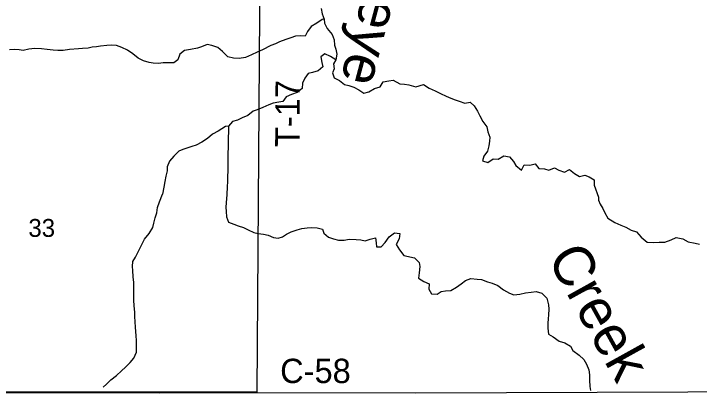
# Model space of a CAD drawing. Extents: x 1772825 to 1773716, y 1138558 to 1139032.
# Drawn here: x 1772829.187 to 1772829.987, y 1138558.122 to 1138558.565 of the extents above; entities that cross this region are included whole.
import ezdxf

# ---------------------------------------------------------------- set-up
doc = ezdxf.new("R2010")
doc.units = 0
for name, color, linetype in [('GM_X_County_Road_Text', 7, 'Continuous'), ('GM_X_Minor_River', 7, 'Continuous'), ('GM_X_Minor_River_Text', 7, 'Continuous'), ('GM_X_Section', 7, 'Continuous'), ('GM_X_Section_Text', 7, 'Continuous'), ('GM_X_Township', 7, 'Continuous'), ('GM_X_Township_Road_Text', 7, 'Continuous')]:
    doc.layers.add(name, color=color, linetype=linetype)

msp = doc.modelspace()

# ---------------------------------------------------------------- linework, layer by layer
at = {"layer": 'GM_X_Minor_River'}
for points in [[(1772829.54604, 1138558.57105), (1772829.54714, 1138558.56478), (1772829.54937, 1138558.55869), (1772829.5499, 1138558.55394), (1772829.5527, 1138558.54766), (1772829.55854, 1138558.54098), (1772829.56115, 1138558.53469), (1772829.56148, 1138558.52843), (1772829.56296, 1138558.52368), (1772829.56406, 1138558.51779), (1772829.56287, 1138558.51134), (1772829.55683, 1138558.51537), (1772829.55021, 1138558.51846), (1772829.54544, 1138558.5147), (1772829.54653, 1138558.50805), (1772829.54783, 1138558.5033), (1772829.54229, 1138558.4986), (1772829.53563, 1138558.49637), (1772829.53088, 1138558.49527), (1772829.52686, 1138558.4898), (1772829.52416, 1138558.48412), (1772829.52374, 1138558.47787), (1772829.51801, 1138558.47317), (1772829.51135, 1138558.47094), (1772829.50507, 1138558.46814), (1772829.50105, 1138558.46286), (1772829.4963, 1138558.46195), (1772829.49003, 1138558.46085), (1772829.48489, 1138558.45881), (1772829.47785, 1138558.45582), (1772829.47138, 1138558.45303), (1772829.46663, 1138558.45135), (1772829.46014, 1138558.44628), (1772829.45367, 1138558.44367), (1772829.44834, 1138558.44087), (1772829.44244, 1138558.4392), (1772829.43785, 1138558.43374), (1772829.43761, 1138558.42729), (1772829.43719, 1138558.42065), (1772829.43733, 1138558.41382), (1772829.43729, 1138558.40832), (1772829.43706, 1138558.40338), (1772829.43683, 1138558.39807), (1772829.43717, 1138558.39276), (1772829.43713, 1138558.3865), (1772829.4369, 1138558.38176), (1772829.43667, 1138558.37531), (1772829.43643, 1138558.36943), (1772829.43639, 1138558.36317), (1772829.43593, 1138558.35417)], [(1772829.54919, 1138558.55917), (1772829.5469, 1138558.55852), (1772829.5408, 1138558.5542), (1772829.53432, 1138558.55008), (1772829.5301, 1138558.54442), (1772829.52703, 1138558.53894), (1772829.52229, 1138558.53916), (1772829.51583, 1138558.53902), (1772829.51051, 1138558.53716), (1772829.50461, 1138558.53493), (1772829.49719, 1138558.53214), (1772829.49243, 1138558.53009), (1772829.4873, 1138558.52804), (1772829.47758, 1138558.5228), (1772829.47111, 1138558.52019), (1772829.46464, 1138558.51702), (1772829.45779, 1138558.51384), (1772829.45038, 1138558.51276), (1772829.44355, 1138558.51338), (1772829.43692, 1138558.51495), (1772829.4309, 1138558.52088), (1772829.42524, 1138558.52566), (1772829.41824, 1138558.52799), (1772829.41293, 1138558.52917), (1772829.40646, 1138558.52656), (1772829.40152, 1138558.52489), (1772829.39354, 1138558.52343), (1772829.38651, 1138558.52216), (1772829.38098, 1138558.51784), (1772829.37884, 1138558.5114), (1772829.37388, 1138558.50783), (1772829.36174, 1138558.50792), (1772829.35623, 1138558.50721), (1772829.34998, 1138558.50744), (1772829.34524, 1138558.50824), (1772829.33861, 1138558.51019), (1772829.33237, 1138558.51327), (1772829.32615, 1138558.51844), (1772829.31992, 1138558.52247), (1772829.31349, 1138558.52574), (1772829.30706, 1138558.52788), (1772829.30175, 1138558.52849), (1772829.29568, 1138558.52815), (1772829.28846, 1138558.52726), (1772829.28371, 1138558.52654), (1772829.27877, 1138558.52601), (1772829.27402, 1138558.52509), (1772829.26757, 1138558.52457), (1772829.26263, 1138558.52404), (1772829.25238, 1138558.52336), (1772829.24479, 1138558.52228), (1772829.23872, 1138558.52232), (1772829.23322, 1138558.52274), (1772829.22639, 1138558.52336), (1772829.21976, 1138558.52398), (1772829.21179, 1138558.52461), (1772829.20477, 1138558.5239), (1772829.1983, 1138558.52225), (1772829.19357, 1138558.52285), (1772829.18864, 1138558.52346), (1772829.18237, 1138558.52294)], [(1772829.56287, 1138558.51134), (1772829.56018, 1138558.50681), (1772829.5609, 1138558.50092), (1772829.55916, 1138558.496), (1772829.5612, 1138558.4903), (1772829.56725, 1138558.48703), (1772829.57291, 1138558.48243), (1772829.57821, 1138558.48125), (1772829.58389, 1138558.4795), (1772829.58994, 1138558.47642), (1772829.5956, 1138558.47239), (1772829.60149, 1138558.47387), (1772829.60816, 1138558.4778), (1772829.61463, 1138558.47965), (1772829.61827, 1138558.4855), (1772829.62473, 1138558.48678), (1772829.62967, 1138558.48769), (1772829.63742, 1138558.48327), (1772829.64292, 1138558.48304), (1772829.64804, 1138558.48205), (1772829.65624, 1138558.47984)], [(1772829.65624, 1138558.47984), (1772829.66514, 1138558.48248), (1772829.67176, 1138558.47827), (1772829.67877, 1138558.47502), (1772829.68502, 1138558.47215), (1772829.69165, 1138558.46889), (1772829.69695, 1138558.4664), (1772829.70207, 1138558.46467), (1772829.70681, 1138558.46294), (1772829.71344, 1138558.46064), (1772829.71952, 1138558.46175), (1772829.72444, 1138558.45756), (1772829.72839, 1138558.45128), (1772829.73084, 1138558.44614), (1772829.73442, 1138558.4393), (1772829.73895, 1138558.43301), (1772829.74025, 1138558.42732), (1772829.74269, 1138558.42104), (1772829.7421, 1138558.4163), (1772829.74132, 1138558.41118), (1772829.73997, 1138558.40473), (1772829.73558, 1138558.39906), (1772829.73404, 1138558.39356), (1772829.74029, 1138558.39164), (1772829.74657, 1138558.39579), (1772829.75245, 1138558.39538), (1772829.75911, 1138558.39915), (1772829.76537, 1138558.39817), (1772829.77028, 1138558.39265), (1772829.77292, 1138558.3879), (1772829.77935, 1138558.38274), (1772829.78279, 1138558.3888), (1772829.78924, 1138558.3884), (1772829.79551, 1138558.38989), (1772829.79966, 1138558.38456), (1772829.80631, 1138558.38434), (1772829.81123, 1138558.38242), (1772829.81789, 1138558.38524), (1772829.82319, 1138558.38275), (1772829.82963, 1138558.38044), (1772829.83553, 1138558.38346), (1772829.8412, 1138558.37869), (1772829.84707, 1138558.37506), (1772829.85334, 1138558.37693), (1772829.85846, 1138558.37482), (1772829.86433, 1138558.37138), (1772829.86411, 1138558.36493), (1772829.86925, 1138558.35117)], [(1772829.43815, 1138558.4341), (1772829.43424, 1138558.43338), (1772829.42586, 1138558.42813), (1772829.419, 1138558.42477), (1772829.41327, 1138558.41969), (1772829.4066, 1138558.41519), (1772829.40013, 1138558.41182), (1772829.39518, 1138558.41015), (1772829.38453, 1138558.40681), (1772829.37977, 1138558.40476), (1772829.37385, 1138558.39912), (1772829.36888, 1138558.39327), (1772829.36636, 1138558.38665), (1772829.36614, 1138558.38172), (1772829.36476, 1138558.37547), (1772829.36358, 1138558.36941), (1772829.36221, 1138558.36297), (1772829.36082, 1138558.35474)], [(1772829.2917, 1138558.12931), (1772829.29562, 1138558.13297), (1772829.30059, 1138558.13824), (1772829.30709, 1138558.14312), (1772829.31282, 1138558.14858), (1772829.3176, 1138558.15291), (1772829.32296, 1138558.15818), (1772829.32736, 1138558.16346), (1772829.33065, 1138558.17026), (1772829.33051, 1138558.17672), (1772829.33039, 1138558.18412), (1772829.33024, 1138558.18925), (1772829.32953, 1138558.19457), (1772829.32938, 1138558.19951), (1772829.32887, 1138558.20578), (1772829.32854, 1138558.21204), (1772829.32839, 1138558.21679), (1772829.3277, 1138558.22439), (1772829.32737, 1138558.23085), (1772829.32744, 1138558.23844), (1772829.3273, 1138558.2447), (1772829.32736, 1138558.25173), (1772829.32647, 1138558.25819), (1772829.32634, 1138558.26559), (1772829.32582, 1138558.27034), (1772829.32606, 1138558.27604), (1772829.32913, 1138558.28095), (1772829.33299, 1138558.28813), (1772829.33627, 1138558.29532), (1772829.33994, 1138558.30231), (1772829.3453, 1138558.30872), (1772829.34935, 1138558.3159), (1772829.35072, 1138558.32082), (1772829.3521, 1138558.32708), (1772829.35423, 1138558.33294), (1772829.35505, 1138558.3392), (1772829.35719, 1138558.34564), (1772829.36082, 1138558.35474)], [(1772829.43593, 1138558.35417), (1772829.43494, 1138558.34462), (1772829.4347, 1138558.3393), (1772829.43523, 1138558.33456), (1772829.43556, 1138558.3281), (1772829.43778, 1138558.32181), (1772829.44402, 1138558.31949), (1772829.44893, 1138558.31774), (1772829.45536, 1138558.3156), (1772829.46065, 1138558.31308), (1772829.46726, 1138558.3098), (1772829.47256, 1138558.30881), (1772829.47863, 1138558.308), (1772829.48392, 1138558.30663), (1772829.49035, 1138558.30411), (1772829.49584, 1138558.3033), (1772829.5006, 1138558.30497), (1772829.50556, 1138558.30797), (1772829.5107, 1138558.31058), (1772829.51774, 1138558.31299), (1772829.52325, 1138558.31466), (1772829.52971, 1138558.31536), (1772829.53502, 1138558.3157), (1772829.54128, 1138558.31546), (1772829.54733, 1138558.31389), (1772829.54881, 1138558.30913), (1772829.55446, 1138558.30434), (1772829.56032, 1138558.30258), (1772829.56619, 1138558.30102), (1772829.57282, 1138558.30077), (1772829.57833, 1138558.30205), (1772829.58687, 1138558.30179), (1772829.59217, 1138558.30118), (1772829.59728, 1138558.3), (1772829.60318, 1138558.30204), (1772829.60926, 1138558.3037), (1772829.61016, 1138558.29781), (1772829.61031, 1138558.29306), (1772829.616, 1138558.2932), (1772829.62059, 1138558.2981), (1772829.6252, 1138558.30489), (1772829.6315, 1138558.30959), (1772829.63775, 1138558.30859), (1772829.63675, 1138558.30252), (1772829.63328, 1138558.29572), (1772829.6374, 1138558.28961), (1772829.64228, 1138558.28311), (1772829.65487, 1138558.28037)], [(1772829.86925, 1138558.35117), (1772829.86942, 1138558.34779), (1772829.87129, 1138558.34285), (1772829.87448, 1138558.3379), (1772829.87673, 1138558.33295), (1772829.8803, 1138558.32667), (1772829.88823, 1138558.3215), (1772829.89523, 1138558.31862), (1772829.90127, 1138558.31593), (1772829.90751, 1138558.31267), (1772829.91375, 1138558.31054), (1772829.91903, 1138558.30444), (1772829.92601, 1138558.29871), (1772829.93339, 1138558.2981), (1772829.94003, 1138558.29863), (1772829.94685, 1138558.29878), (1772829.95406, 1138558.30121), (1772829.95995, 1138558.30402), (1772829.96753, 1138558.30265), (1772829.97395, 1138558.2992), (1772829.9819, 1138558.29745), (1772829.98701, 1138558.29628)], [(1772829.65487, 1138558.28037), (1772829.66003, 1138558.27498), (1772829.66076, 1138558.27023), (1772829.66034, 1138558.26302), (1772829.65936, 1138558.25677), (1772829.66559, 1138558.25256), (1772829.67164, 1138558.25006), (1772829.67142, 1138558.24399), (1772829.67442, 1138558.23847), (1772829.68105, 1138558.23805), (1772829.686, 1138558.24125), (1772829.69074, 1138558.24198), (1772829.69718, 1138558.24232), (1772829.70364, 1138558.24627), (1772829.70916, 1138558.25004), (1772829.7143, 1138558.2538), (1772829.72056, 1138558.25623), (1772829.72795, 1138558.25562), (1772829.73287, 1138558.25503), (1772829.73987, 1138558.25233), (1772829.74517, 1138558.25078), (1772829.75178, 1138558.2479), (1772829.75858, 1138558.24312), (1772829.76538, 1138558.23928), (1772829.77068, 1138558.23736), (1772829.77769, 1138558.23789), (1772829.78433, 1138558.23956), (1772829.79097, 1138558.24028), (1772829.79647, 1138558.2412), (1772829.80309, 1138558.23907), (1772829.80893, 1138558.23316), (1772829.81098, 1138558.22556), (1772829.81133, 1138558.22062), (1772829.8111, 1138558.21398), (1772829.81051, 1138558.20924), (1772829.81011, 1138558.20431), (1772829.81007, 1138558.19824), (1772829.81098, 1138558.19122), (1772829.81665, 1138558.18834), (1772829.82345, 1138558.18318), (1772829.83026, 1138558.18105), (1772829.83668, 1138558.17722), (1772829.8395, 1138558.17227), (1772829.84686, 1138558.16673), (1772829.85213, 1138558.16158), (1772829.85533, 1138558.15625), (1772829.85813, 1138558.14959), (1772829.85886, 1138558.1437), (1772829.85883, 1138558.13763), (1772829.85917, 1138558.13023), (1772829.85982, 1138558.12571)]]:
    msp.add_lwpolyline(points, dxfattribs=at)
at = {"layer": 'GM_X_Section'}
msp.add_lwpolyline([(1772829.47419, 1138558.62217), (1772829.47084, 1138558.12362), (1772828.96875, 1138558.12423), (1772828.97061, 1138558.62373)], close=True, dxfattribs=at)
at = {"layer": 'GM_X_Township'}
msp.add_lwpolyline([(1772831.00428, 1138560.13753), (1772830.99963, 1138559.63002), (1772830.9993, 1138559.59418), (1772830.9995, 1138559.56476), (1772830.99182, 1138559.12687), (1772830.98387, 1138558.62359), (1772830.98387, 1138558.61827), (1772830.98183, 1138558.12305), (1772830.98052, 1138558.123), (1772830.44718, 1138558.12389), (1772829.97368, 1138558.12364), (1772829.65635, 1138558.12235), (1772829.47054, 1138558.12301), (1772829.35677, 1138558.12255), (1772828.65972, 1138558.1236)], dxfattribs=at)

# ---------------------------------------------------------------- texts
at = {"layer": 'GM_X_County_Road_Text'}
msp.add_text('C-58', height=0.028409, rotation=0.00001, dxfattribs=at).set_placement((1772829.49802, 1138558.13425))
at = {"layer": 'GM_X_Minor_River_Text'}
for s, height, rotation, p in [('Buckeye', 0.047371, 255.01808, (1772829.63107, 1138558.72331)), ('Creek', 0.04737, 299.01276, (1772829.80888, 1138558.28033))]:
    msp.add_text(s, height=height, rotation=rotation, dxfattribs=at).set_placement(p)
at = {"layer": 'GM_X_Section_Text'}
msp.add_text('33', height=0.020928, rotation=0.00001, dxfattribs=at).set_placement((1772829.20437, 1138558.30478))
at = {"layer": 'GM_X_Township_Road_Text'}
msp.add_text('T-17', height=0.028409, rotation=89.64744, dxfattribs=at).set_placement((1772829.52056, 1138558.4095))

doc.saveas('drawing.dxf')
